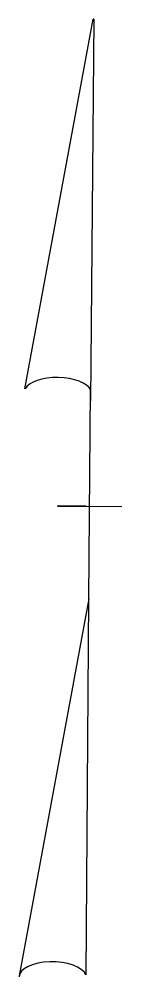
# Model space of a CAD drawing. Extents: x 1638506 to 1658005, y 834807 to 846788.
# Drawn here: x 1639753 to 1639771.5, y 844403.6 to 844576.2 of the extents above; entities that cross this region are included whole.
import ezdxf

# ---------------------------------------------------------------- set-up
doc = ezdxf.new("R2010")
doc.units = 0
doc.layers.add('Default', color=7, linetype='Continuous')

msp = doc.modelspace()

# ---------------------------------------------------------------- linework, layer by layer
at = {"layer": 'Default'}
for p, q in [((1639754.01, 844509.6), (1639766.38, 844576.24)), ((1639766.46, 844576.24), (1639765.87, 844507.41)), ((1639766.46, 844576.24), (1639766.38, 844576.24)), ((1639766.46, 844576.24), (1639766.38, 844576.24)), ((1639765.57, 844471.7), (1639765.89, 844509.43)), ((1639765.87, 844507.41), (1639765.89, 844509.35)), ((1639759.95, 844488.45), (1639759.88, 844488.45)), ((1639765.07, 844488.41), (1639759.95, 844488.45)), ((1639760.03, 844488.45), (1639771.55, 844488.35)), ((1639765.57, 844471.7), (1639752.97, 844403.76)), ((1639765.07, 844403.95), (1639765.57, 844471.7))]:
    msp.add_line(p, q, dxfattribs=at)
for centre, start_param, end_param in [((1639759.96, 844508.83), 0.216388, 2.908219), ((1639759.07, 844403.47), 0.201328, 3.141593)]:
    msp.add_ellipse(centre, major_axis=(6.09, -0.09), ratio=0.461098, start_param=start_param, end_param=end_param, dxfattribs=at)

doc.saveas('drawing.dxf')
